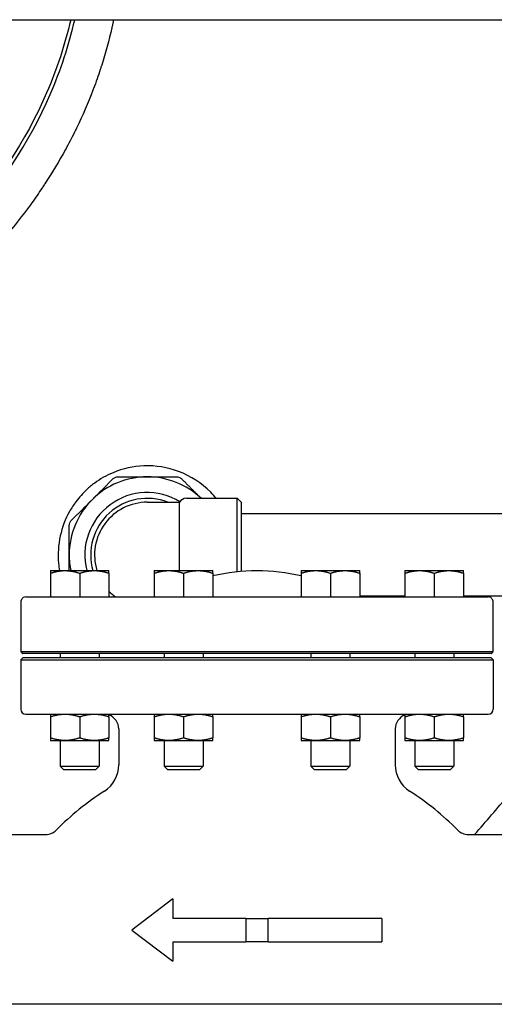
# Model space of a CAD drawing. Header units: inches. Extents: x 5 to 1128, y -85 to 748.
# Tile 572 of 656: x 946.51 to 954.11, y 288.86 to 304.61. Entities that reach past the tile are written whole.
import ezdxf

# ---------------------------------------------------------------- set-up
doc = ezdxf.new("R2010")
doc.units = ezdxf.units.IN
doc.header["$LTSCALE"] = 32
doc.header["$MEASUREMENT"] = 0
doc.layers.add('Visible (ANSI)', color=7, linetype='Continuous', lineweight=30)

msp = doc.modelspace()

# ---------------------------------------------------------------- linework, layer by layer
at = {"layer": 'Visible (ANSI)'}
for p, q in [((913.72578, 304.60867), (990.72578, 304.60867)), ((948.55578, 296.88992), (949.07253, 296.88992)), ((949.07253, 295.79617), (949.07253, 296.88992)), ((949.18078, 296.95242), (949.99328, 296.95242)), ((949.99328, 295.77557), (949.99328, 296.95242)), ((950.05578, 296.88992), (949.99328, 296.95242)), ((950.05578, 296.88992), (950.05578, 295.78128)), ((959.24186, 296.70367), (950.05578, 296.70367)), ((947.00492, 295.79617), (947.2393, 295.79617)), ((947.2393, 295.79617), (947.70805, 295.79617)), ((947.70805, 295.79617), (947.94242, 295.79617)), ((948.66686, 295.79617), (948.90124, 295.79617)), ((948.90124, 295.79617), (949.36999, 295.79617)), ((949.36999, 295.79617), (949.60436, 295.79617)), ((951.0172, 295.79617), (951.25158, 295.79617)), ((951.25158, 295.79617), (951.72033, 295.79617)), ((951.72033, 295.79617), (951.9547, 295.79617)), ((952.67914, 295.79617), (952.91352, 295.79617)), ((952.91352, 295.79617), (953.38227, 295.79617)), ((953.38227, 295.79617), (953.61664, 295.79617)), ((947.00492, 295.7543), (947.00492, 295.37429)), ((947.47367, 295.7543), (947.47367, 295.37429)), ((947.94242, 295.7543), (947.94242, 295.37429)), ((948.66686, 295.7543), (948.66686, 295.37429)), ((949.13561, 295.7543), (949.13561, 295.37429)), ((949.60436, 295.7543), (949.60436, 295.37429)), ((951.0172, 295.7543), (951.0172, 295.37429)), ((951.48595, 295.7543), (951.48595, 295.37429)), ((951.9547, 295.7543), (951.9547, 295.37429)), ((952.67914, 295.7543), (952.67914, 295.37429)), ((953.14789, 295.7543), (953.14789, 295.37429)), ((953.61664, 295.7543), (953.61664, 295.37429)), ((946.61, 295.37429), (954.01157, 295.37429)), ((952.67914, 295.38867), (951.9547, 295.38867)), ((958.19078, 295.38867), (953.61664, 295.38867)), ((946.53146, 295.29555), (946.53146, 294.50003)), ((954.09011, 294.50003), (954.09011, 295.29555)), ((946.57063, 294.40579), (946.53126, 294.36642)), ((946.53146, 294.50003), (954.09011, 294.50003)), ((954.05905, 294.46878), (946.56251, 294.46878)), ((946.57063, 294.40579), (954.05094, 294.40579)), ((947.16117, 294.46878), (947.16117, 294.40579)), ((947.78617, 294.46878), (947.78617, 294.40579)), ((948.82311, 294.46878), (948.82311, 294.40579)), ((949.44811, 294.46878), (949.44811, 294.40579)), ((951.17345, 294.46878), (951.17345, 294.40579)), ((951.79845, 294.46878), (951.79845, 294.40579)), ((952.83539, 294.46878), (952.83539, 294.40579)), ((953.46039, 294.46878), (953.46039, 294.40579)), ((954.05094, 294.40579), (954.09031, 294.36642)), ((946.53126, 294.36642), (954.09031, 294.36642)), ((946.53126, 294.36642), (946.53126, 293.57902)), ((954.09031, 294.36642), (954.09031, 293.57902)), ((946.61, 293.50028), (954.01157, 293.50028)), ((947.00492, 293.45841), (947.00492, 293.12027)), ((947.47367, 293.45841), (947.47367, 293.12027)), ((947.94242, 293.45841), (947.94242, 293.12027)), ((948.66686, 293.45841), (948.66686, 293.12027)), ((949.13561, 293.45841), (949.13561, 293.12027)), ((949.60436, 293.45841), (949.60436, 293.12027)), ((951.0172, 293.45841), (951.0172, 293.12027)), ((951.48595, 293.45841), (951.48595, 293.12027)), ((951.9547, 293.45841), (951.9547, 293.12027)), ((952.67914, 293.45841), (952.67914, 293.12027)), ((953.14789, 293.45841), (953.14789, 293.12027)), ((953.61664, 293.45841), (953.61664, 293.12027)), ((948.09818, 293.26406), (948.09818, 292.69032)), ((952.52338, 293.26406), (952.52338, 292.69032)), ((947.00492, 293.0784), (947.2393, 293.0784)), ((947.16117, 293.0784), (947.16117, 292.66839)), ((947.2393, 293.0784), (947.70805, 293.0784)), ((947.70805, 293.0784), (947.94242, 293.0784)), ((947.78617, 293.0784), (947.78617, 292.66839)), ((948.66686, 293.0784), (948.90124, 293.0784)), ((948.82311, 293.0784), (948.82311, 292.66839)), ((948.90124, 293.0784), (949.36999, 293.0784)), ((949.36999, 293.0784), (949.60436, 293.0784)), ((949.44811, 293.0784), (949.44811, 292.66839)), ((951.0172, 293.0784), (951.25158, 293.0784)), ((951.17345, 293.0784), (951.17345, 292.66839)), ((951.25158, 293.0784), (951.72033, 293.0784)), ((951.72033, 293.0784), (951.9547, 293.0784)), ((951.79845, 293.0784), (951.79845, 292.66839)), ((952.67914, 293.0784), (952.91352, 293.0784)), ((952.83539, 293.0784), (952.83539, 292.66839)), ((952.91352, 293.0784), (953.38227, 293.0784)), ((953.38227, 293.0784), (953.61664, 293.0784)), ((953.46039, 293.0784), (953.46039, 292.66839)), ((947.16117, 292.66839), (947.78617, 292.66839)), ((947.21527, 292.61429), (947.16117, 292.66839)), ((947.73207, 292.61429), (947.78617, 292.66839)), ((948.82311, 292.66839), (949.44811, 292.66839)), ((948.87721, 292.61429), (948.82311, 292.66839)), ((949.39401, 292.61429), (949.44811, 292.66839)), ((951.17345, 292.66839), (951.79845, 292.66839)), ((951.22755, 292.61429), (951.17345, 292.66839)), ((951.74435, 292.61429), (951.79845, 292.66839)), ((952.83539, 292.66839), (953.46039, 292.66839)), ((952.88949, 292.61429), (952.83539, 292.66839)), ((953.40629, 292.61429), (953.46039, 292.66839)), ((947.21527, 292.61429), (947.73207, 292.61429)), ((948.87721, 292.61429), (949.39401, 292.61429)), ((951.22755, 292.61429), (951.74435, 292.61429)), ((952.88949, 292.61429), (953.40629, 292.61429)), ((946.29478, 291.5757), (946.93115, 291.5757)), ((953.69042, 291.5757), (954.33178, 291.5757)), ((948.9624, 290.54617), (948.31078, 290.04617)), ((948.9624, 290.54617), (948.9624, 290.23367)), ((950.13321, 290.23367), (948.9624, 290.23367)), ((950.13321, 290.23367), (950.13321, 289.85867)), ((950.13321, 290.23367), (950.48835, 290.23367)), ((952.31078, 290.23367), (950.48835, 290.23367)), ((950.48835, 289.85867), (950.48835, 290.23367)), ((952.31078, 290.23367), (952.31078, 289.85867)), ((948.31078, 290.04617), (948.9624, 289.54617)), ((948.9624, 289.85867), (948.9624, 289.54617)), ((948.9624, 289.85867), (950.13321, 289.85867)), ((950.48835, 289.85867), (950.13321, 289.85867)), ((950.48835, 289.85867), (952.31078, 289.85867)), ((990.72578, 288.85867), (913.72578, 288.85867))]:
    msp.add_line(p, q, dxfattribs=at)
for centre, radius, start, end in [((948.55578, 296.04617), 1.25, 90, 135), ((948.55578, 296.04617), 1.25, 46.468848, 90), ((948.55578, 296.04617), 1.25, 135, 180), ((948.55578, 296.04617), 1, 58.50503, 194.477512), ((948.55578, 296.04617), 0.90625, 68.59665, 196.013394), ((948.55578, 296.04617), 0.84375, 90, 197.235285), ((949.18078, 296.82742), 0.125, 90, 150), ((948.55578, 296.04617), 1.25, 180, 191.536959), ((950.31078, 292.64201), 3.14961, 77.038973, 102.961027), ((946.61, 295.29555), 0.07874, 90, 119.999999), ((948.55578, 296.04617), 0.84375, 223.369057, 232.777866), ((948.55578, 296.04617), 0.90625, 227.405022, 227.849045), ((948.64248, 295.768), 0.3937, 270, 273.551374), ((951.97909, 295.768), 0.3937, 266.448626, 270), ((954.01157, 295.29555), 0.07874, 60.000001, 90), ((946.61, 293.57902), 0.07874, 180, 270), ((947.86196, 293.26406), 0.23622, 0, 70.086095), ((952.7596, 293.26406), 0.23622, 109.913905, 180), ((954.01157, 293.57902), 0.07874, 270, 0), ((947.59818, 292.69032), 0.5, 302.739227, 0), ((953.02338, 292.69032), 0.5, 180, 237.260773), ((950.31078, 288.47137), 4.51575, 122.739227, 135.333209), ((950.31078, 288.47137), 4.51575, 44.666791, 57.260773), ((937.55578, 306.04617), 21.75, 318.293959, 320.471703), ((946.93115, 291.81192), 0.23622, 270, 315.333209), ((953.69042, 291.81192), 0.23622, 224.666791, 270)]:
    msp.add_arc(centre, radius, start, end, dxfattribs=at)
for points, knots in [([(948.01561, 304.60867), (948.00802, 304.57199), (948.00015, 304.53537), (947.99199, 304.49883), (947.99067, 304.49289), (947.98933, 304.48695), (947.98799, 304.48102), (947.94245, 304.27935), (947.88827, 304.0799), (947.826, 303.88357), (947.82093, 303.86758), (947.8158, 303.85159), (947.81061, 303.83561), (947.80814, 303.828), (947.80565, 303.82038), (947.80315, 303.81277), (947.76985, 303.71135), (947.73422, 303.61027), (947.6965, 303.51018), (947.69314, 303.50129), (947.68978, 303.49241), (947.68639, 303.48353), (947.60745, 303.27647), (947.5194, 303.07318), (947.42309, 302.87456), (947.41784, 302.86373), (947.41257, 302.85293), (947.40727, 302.84213), (947.36147, 302.7488), (947.31385, 302.65651), (947.26452, 302.56535), (947.25843, 302.55411), (947.25232, 302.54288), (947.24619, 302.53168), (947.14365, 302.34441), (947.03388, 302.16198), (946.91789, 301.98505), (946.91382, 301.97886), (946.90975, 301.97267), (946.90568, 301.96648), (946.89866, 301.95585), (946.89163, 301.94523), (946.88457, 301.93464), (946.88105, 301.92936), (946.87753, 301.92408), (946.874, 301.91881), (946.81961, 301.83757), (946.76366, 301.75715), (946.70624, 301.67761), (946.69909, 301.66772), (946.69192, 301.65784), (946.68473, 301.64797), (946.55821, 301.47434), (946.42462, 301.30504), (946.28478, 301.14072), (946.27649, 301.13098), (946.26817, 301.12125), (946.25983, 301.11154), (946.19613, 301.03735), (946.13116, 300.96419), (946.06514, 300.89225), (946.05601, 300.88231), (946.04687, 300.87239), (946.0377, 300.86249), (945.89516, 300.70859), (945.74768, 300.56019), (945.59618, 300.41755), (945.5859, 300.40788), (945.57561, 300.39824), (945.56531, 300.38862), (945.52794, 300.35376), (945.49034, 300.31924), (945.45251, 300.28508), (945.41778, 300.25372), (945.3828, 300.2226), (945.34758, 300.19172), (945.33715, 300.18258), (945.3267, 300.17346), (945.31622, 300.16436), (945.1568, 300.02583), (944.99245, 299.89227), (944.82397, 299.76403), (944.81313, 299.75579), (944.80228, 299.74756), (944.79141, 299.73935), (944.73177, 299.69435), (944.67162, 299.65), (944.61101, 299.60634), (944.59062, 299.59165), (944.57018, 299.57704), (944.54969, 299.56251), (944.53867, 299.55469), (944.52763, 299.5469), (944.51658, 299.53913), (944.43496, 299.48172), (944.35252, 299.42554), (944.26938, 299.37059), (944.17315, 299.307), (944.07597, 299.24508), (943.97799, 299.18485), (943.96696, 299.17807), (943.95592, 299.17131), (943.94487, 299.16457), (943.8663, 299.11667), (943.78723, 299.06986), (943.70774, 299.02414), (943.69893, 299.01908), (943.69012, 299.01403), (943.68129, 299.00899), (943.67058, 299.00286), (943.65985, 298.99676), (943.64911, 298.99067), (943.46315, 298.88527), (943.27368, 298.78512), (943.08145, 298.69043), (943.07124, 298.6854), (943.06101, 298.68038), (943.05078, 298.67538), (942.96093, 298.63146), (942.87049, 298.58873), (942.77952, 298.54719), (942.76951, 298.54262), (942.75949, 298.53806), (942.74946, 298.53352), (942.55524, 298.44552), (942.35866, 298.36298), (942.16038, 298.28593), (942.15102, 298.28229), (942.14166, 298.27867), (942.1323, 298.27506), (942.0365, 298.23811), (941.94031, 298.20244), (941.8438, 298.16806), (941.83504, 298.16493), (941.82627, 298.16182), (941.8175, 298.15872), (941.79749, 298.15164), (941.77746, 298.14462), (941.75742, 298.13765), (941.57269, 298.0734), (941.3862, 298.01359), (941.19829, 297.95822), (941.19097, 297.95607), (941.18364, 297.95392), (941.17632, 297.95177), (941.09199, 297.9271), (941.00737, 297.90331), (940.9225, 297.88043), (940.90501, 297.87571), (940.8875, 297.87103), (940.86999, 297.86639), (940.86332, 297.86462), (940.85664, 297.86286), (940.84997, 297.8611), (940.63602, 297.80479), (940.42053, 297.75415), (940.20398, 297.70919), (940.19843, 297.70804), (940.19288, 297.70689), (940.18733, 297.70574), (940.08076, 297.68376), (939.97394, 297.66316), (939.86692, 297.64392), (939.8619, 297.64302), (939.85687, 297.64212), (939.85185, 297.64122), (939.79646, 297.63133), (939.74103, 297.62181), (939.68555, 297.61265), (939.51953, 297.58526), (939.35295, 297.56111), (939.18598, 297.5402), (939.18225, 297.53973), (939.17851, 297.53926), (939.17478, 297.5388), (939.06426, 297.52506), (938.95357, 297.51274), (938.84276, 297.50184), (938.83976, 297.50154), (938.83675, 297.50125), (938.83375, 297.50095), (938.60725, 297.47882), (938.38027, 297.46262), (938.1529, 297.4523), (938.15151, 297.45223), (938.15012, 297.45217), (938.14873, 297.45211), (938.03485, 297.44698), (937.9209, 297.44332), (937.80692, 297.44115), (937.80633, 297.44114), (937.80575, 297.44113), (937.80516, 297.44112), (937.72168, 297.43954), (937.63818, 297.43875), (937.55468, 297.43876), (937.40899, 297.43877), (937.26328, 297.4412), (937.11764, 297.44604), (937.11662, 297.44608), (937.1156, 297.44611), (937.11457, 297.44615), (937.00109, 297.44995), (936.88765, 297.45522), (936.7743, 297.46196), (936.77249, 297.46207), (936.77068, 297.46218), (936.76887, 297.46228), (936.54213, 297.47586), (936.31575, 297.49532), (936.09008, 297.52066), (936.08676, 297.52104), (936.08344, 297.52141), (936.08012, 297.52179), (935.96986, 297.53426), (935.85976, 297.54813), (935.74988, 297.56342), (935.74583, 297.56398), (935.74179, 297.56455), (935.73774, 297.56511), (935.63304, 297.57978), (935.52854, 297.59572), (935.42427, 297.61294), (935.30197, 297.63314), (935.17986, 297.65512), (935.05802, 297.6789), (935.05262, 297.67995), (935.04721, 297.68101), (935.04181, 297.68207), (934.93004, 297.70403), (934.8185, 297.7275), (934.70728, 297.75247), (934.70125, 297.75382), (934.69522, 297.75518), (934.6892, 297.75654), (934.52168, 297.79442), (934.35491, 297.83571), (934.18906, 297.88043), (934.13115, 297.89605), (934.07335, 297.91208), (934.01566, 297.92854), (934.00833, 297.93063), (934.00099, 297.93273), (933.99366, 297.93484), (933.88715, 297.96543), (933.78106, 297.99746), (933.67545, 298.03092), (933.66746, 298.03345), (933.65948, 298.03599), (933.6515, 298.03853), (933.55085, 298.07065), (933.45065, 298.10405), (933.35097, 298.13875), (933.23619, 298.17871), (933.12183, 298.22046), (933.00803, 298.264), (932.99879, 298.26754), (932.98954, 298.27109), (932.9803, 298.27466), (932.88008, 298.3133), (932.78029, 298.35334), (932.68103, 298.39477), (932.67135, 298.3988), (932.66168, 298.40286), (932.65202, 298.40692), (932.44638, 298.4934), (932.24303, 298.58587), (932.04271, 298.68423), (932.03245, 298.68927), (932.0222, 298.69432), (932.01196, 298.69939), (931.91808, 298.74584), (931.82488, 298.79359), (931.73243, 298.84262), (931.72192, 298.84819), (931.71142, 298.85379), (931.70093, 298.85939), (931.59992, 298.91338), (931.49981, 298.9689), (931.40071, 299.02594), (931.30284, 299.08226), (931.20564, 299.14024), (931.10922, 299.19986), (931.09823, 299.20666), (931.08725, 299.21348), (931.07628, 299.22032), (930.99769, 299.26931), (930.91964, 299.31941), (930.84219, 299.37059), (930.82721, 299.38049), (930.81226, 299.39042), (930.79733, 299.4004), (930.7864, 299.4077), (930.77548, 299.41503), (930.76458, 299.42238), (930.67539, 299.48247), (930.58703, 299.54403), (930.49966, 299.60698), (930.39827, 299.68004), (930.29821, 299.75498), (930.19965, 299.83175), (930.18918, 299.8399), (930.17872, 299.84808), (930.16829, 299.85627), (930.08289, 299.92334), (929.99863, 299.99178), (929.91564, 300.06155), (929.90528, 300.07026), (929.89493, 300.07899), (929.88461, 300.08774), (929.80801, 300.15267), (929.73251, 300.21874), (929.65817, 300.28589), (929.56371, 300.37121), (929.47068, 300.45871), (929.37929, 300.54831), (929.36901, 300.55839), (929.35875, 300.5685), (929.34852, 300.57863), (929.27333, 300.65304), (929.19929, 300.72889), (929.12652, 300.80613), (929.11666, 300.81659), (929.10682, 300.82708), (929.09701, 300.83759), (928.94349, 301.00211), (928.79573, 301.17284), (928.65482, 301.34926), (928.64633, 301.35989), (928.63787, 301.37054), (928.62943, 301.3812), (928.56384, 301.46413), (928.49977, 301.54829), (928.4373, 301.63363), (928.4296, 301.64416), (928.42192, 301.6547), (928.41426, 301.66526), (928.35354, 301.74904), (928.29449, 301.83378), (928.23718, 301.9194), (928.22249, 301.94134), (928.2079, 301.96337), (928.1934, 301.98548), (928.1855, 301.99753), (928.17763, 302.00961), (928.16979, 302.02171)], [0.237630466, 0.237630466, 0.237630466, 0.237630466, 0.239451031, 0.239451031, 0.239451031, 0.239746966, 0.239746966, 0.239746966, 0.249800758, 0.249800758, 0.249800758, 0.250619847, 0.250619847, 0.250619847, 0.251010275, 0.251010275, 0.251010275, 0.256212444, 0.256212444, 0.256212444, 0.256674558, 0.256674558, 0.256674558, 0.267453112, 0.267453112, 0.267453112, 0.268040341, 0.268040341, 0.268040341, 0.273118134, 0.273118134, 0.273118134, 0.273744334, 0.273744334, 0.273744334, 0.2842074, 0.2842074, 0.2842074, 0.284573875, 0.284573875, 0.284573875, 0.285204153, 0.285204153, 0.285204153, 0.285518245, 0.285518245, 0.285518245, 0.290360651, 0.290360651, 0.290360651, 0.290963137, 0.290963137, 0.290963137, 0.301564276, 0.301564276, 0.301564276, 0.302193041, 0.302193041, 0.302193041, 0.306996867, 0.306996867, 0.306996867, 0.307660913, 0.307660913, 0.307660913, 0.317986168, 0.317986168, 0.317986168, 0.318686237, 0.318686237, 0.318686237, 0.321223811, 0.321223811, 0.321223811, 0.323553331, 0.323553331, 0.323553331, 0.324243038, 0.324243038, 0.324243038, 0.334743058, 0.334743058, 0.334743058, 0.335418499, 0.335418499, 0.335418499, 0.339123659, 0.339123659, 0.339123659, 0.340369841, 0.340369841, 0.340369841, 0.341040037, 0.341040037, 0.341040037, 0.345990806, 0.345990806, 0.345990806, 0.351720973, 0.351720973, 0.351720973, 0.352365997, 0.352365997, 0.352365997, 0.356952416, 0.356952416, 0.356952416, 0.35746054, 0.35746054, 0.35746054, 0.358077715, 0.358077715, 0.358077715, 0.368763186, 0.368763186, 0.368763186, 0.369331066, 0.369331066, 0.369331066, 0.374317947, 0.374317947, 0.374317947, 0.374866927, 0.374866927, 0.374866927, 0.385500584, 0.385500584, 0.385500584, 0.386002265, 0.386002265, 0.386002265, 0.391135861, 0.391135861, 0.391135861, 0.391602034, 0.391602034, 0.391602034, 0.392666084, 0.392666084, 0.392666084, 0.402474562, 0.402474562, 0.402474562, 0.40285663, 0.40285663, 0.40285663, 0.407256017, 0.407256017, 0.407256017, 0.408162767, 0.408162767, 0.408162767, 0.408508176, 0.408508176, 0.408508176, 0.419580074, 0.419580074, 0.419580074, 0.419863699, 0.419863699, 0.419863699, 0.425311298, 0.425311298, 0.425311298, 0.425566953, 0.425566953, 0.425566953, 0.428385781, 0.428385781, 0.428385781, 0.436820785, 0.436820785, 0.436820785, 0.437009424, 0.437009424, 0.437009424, 0.442592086, 0.442592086, 0.442592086, 0.442743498, 0.442743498, 0.442743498, 0.454154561, 0.454154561, 0.454154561, 0.454224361, 0.454224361, 0.454224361, 0.459939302, 0.459939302, 0.459939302, 0.459968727, 0.459968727, 0.459968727, 0.464154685, 0.464154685, 0.464154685, 0.471458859, 0.471458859, 0.471458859, 0.471510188, 0.471510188, 0.471510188, 0.477201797, 0.477201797, 0.477201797, 0.477292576, 0.477292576, 0.477292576, 0.488678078, 0.488678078, 0.488678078, 0.488845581, 0.488845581, 0.488845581, 0.494409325, 0.494409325, 0.494409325, 0.494614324, 0.494614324, 0.494614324, 0.499916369, 0.499916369, 0.499916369, 0.506135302, 0.506135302, 0.506135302, 0.506411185, 0.506411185, 0.506411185, 0.512117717, 0.512117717, 0.512117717, 0.512427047, 0.512427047, 0.512427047, 0.521024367, 0.521024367, 0.521024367, 0.524026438, 0.524026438, 0.524026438, 0.524408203, 0.524408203, 0.524408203, 0.529954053, 0.529954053, 0.529954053, 0.530373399, 0.530373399, 0.530373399, 0.535662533, 0.535662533, 0.535662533, 0.541752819, 0.541752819, 0.541752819, 0.542247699, 0.542247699, 0.542247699, 0.547615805, 0.547615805, 0.547615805, 0.548139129, 0.548139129, 0.548139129, 0.559271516, 0.559271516, 0.559271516, 0.55984166, 0.55984166, 0.55984166, 0.565066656, 0.565066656, 0.565066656, 0.565660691, 0.565660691, 0.565660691, 0.571379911, 0.571379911, 0.571379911, 0.577027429, 0.577027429, 0.577027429, 0.577671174, 0.577671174, 0.577671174, 0.582282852, 0.582282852, 0.582282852, 0.583174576, 0.583174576, 0.583174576, 0.583827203, 0.583827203, 0.583827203, 0.589165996, 0.589165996, 0.589165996, 0.595361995, 0.595361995, 0.595361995, 0.596020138, 0.596020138, 0.596020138, 0.601406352, 0.601406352, 0.601406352, 0.60207884, 0.60207884, 0.60207884, 0.607068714, 0.607068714, 0.607068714, 0.61340896, 0.61340896, 0.61340896, 0.614122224, 0.614122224, 0.614122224, 0.619359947, 0.619359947, 0.619359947, 0.620069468, 0.620069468, 0.620069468, 0.631171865, 0.631171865, 0.631171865, 0.631840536, 0.631840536, 0.631840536, 0.637038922, 0.637038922, 0.637038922, 0.637680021, 0.637680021, 0.637680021, 0.642765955, 0.642765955, 0.642765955, 0.64406947, 0.64406947, 0.64406947, 0.644779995, 0.644779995, 0.644779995, 0.644779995]), ([(928.82227, 302.13969), (929.18165, 301.62394), (929.60998, 301.14413), (930.68538, 300.18146), (931.35973, 299.72049), (932.92002, 298.90946), (933.82194, 298.58068), (935.68406, 298.14948), (936.64269, 298.04282), (938.62751, 298.04992), (939.65344, 298.18012), (941.59335, 298.67948), (942.50899, 299.0439), (944.19058, 299.9945), (944.95211, 300.58624), (946.18348, 301.91195), (946.66594, 302.63747), (947.17012, 303.80089), (947.30143, 304.20143), (947.39388, 304.6088)], [-5.78661752, -5.78661752, -5.78661752, -5.78661752, -5.56784523, -5.56784523, -5.30152743, -5.30152743, -5.00175331, -5.00175331, -4.70778552, -4.70778552, -4.3927688, -4.3927688, -4.08388685, -4.08388685, -3.76720646, -3.76720646, -3.466689, -3.466689, -3.31623216, -3.31623216, -3.31623216, -3.31623216]), ([(947.32978, 304.60879), (947.23839, 304.21004), (947.10936, 303.81788), (946.6116, 302.66924), (946.13321, 301.94967), (944.91104, 300.63385), (944.15465, 300.04599), (942.48328, 299.10116), (941.57272, 298.73871), (939.643, 298.24197), (938.62218, 298.11241), (936.64723, 298.10534), (935.69336, 298.21148), (933.84093, 298.64043), (932.94394, 298.96746), (931.39292, 299.77368), (930.72291, 300.23174), (929.64581, 301.19593), (929.2137, 301.68218), (928.85308, 302.20495)], [3.31795097, 3.31795097, 3.31795097, 3.31795097, 3.466689, 3.466689, 3.76720646, 3.76720646, 4.08388685, 4.08388685, 4.3927688, 4.3927688, 4.70778552, 4.70778552, 5.00175331, 5.00175331, 5.30152743, 5.30152743, 5.56784523, 5.56784523, 5.79082229, 5.79082229, 5.79082229, 5.79082229]), ([(949.65692, 296.95242), (949.62948, 296.98577), (949.60052, 297.01786), (949.42603, 297.19443), (949.25083, 297.30882), (948.88072, 297.44722), (948.6919, 297.47883), (948.33264, 297.46453), (948.16596, 297.42869), (947.90396, 297.31954), (947.80529, 297.26414), (947.6682, 297.16383), (947.62467, 297.12785), (947.55258, 297.06064), (947.52311, 297.03062), (947.46595, 296.96701), (947.4384, 296.93339), (947.37537, 296.84883), (947.34164, 296.79682), (947.24229, 296.61939), (947.19257, 296.48747), (947.13088, 296.2063), (947.12239, 296.05882), (947.13944, 295.87474), (947.1448, 295.83522), (947.15175, 295.79617)], [9.23315302, 9.23315302, 9.23315302, 9.23315302, 9.59872063, 9.59872063, 11.33277754, 11.33277754, 12.88095349, 12.88095349, 14.21729434, 14.21729434, 15.08821598, 15.08821598, 15.52040931, 15.52040931, 15.84179652, 15.84179652, 16.17385101, 16.17385101, 16.64834437, 16.64834437, 17.73518733, 17.73518733, 18.90076369, 18.90076369, 19.22333975, 19.22333975, 19.22333975, 19.22333975]), ([(948.0014, 297.25956), (948.01316, 297.27131), (948.02737, 297.28061), (948.05655, 297.2927), (948.07317, 297.29617), (948.08979, 297.29617)], [1.299728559, 1.299728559, 1.299728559, 1.299728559, 1.420078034, 1.420078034, 1.540427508, 1.540427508, 1.540427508, 1.540427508]), ([(949.02177, 297.29617), (949.03839, 297.29617), (949.05502, 297.2927), (949.0842, 297.28061), (949.09841, 297.27131), (949.11016, 297.25956)], [1.299728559, 1.299728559, 1.299728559, 1.299728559, 1.420078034, 1.420078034, 1.540427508, 1.540427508, 1.540427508, 1.540427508]), ([(947.30578, 296.51216), (947.30578, 296.52878), (947.30925, 296.5454), (947.32134, 296.57459), (947.33064, 296.58879), (947.34239, 296.60055)], [1.299728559, 1.299728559, 1.299728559, 1.299728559, 1.420078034, 1.420078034, 1.540427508, 1.540427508, 1.540427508, 1.540427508]), ([(946.57063, 295.36375), (946.56355, 295.35966), (946.55633, 295.35378), (946.54505, 295.3408), (946.53931, 295.33136), (946.53327, 295.31432), (946.53146, 295.30423), (946.53146, 295.29555)], [-0.222833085, -0.222833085, -0.222833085, -0.222833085, -0.145224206, -0.145224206, -0.066111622, -0.066111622, 0, 0, 0, 0]), ([(954.09011, 295.29555), (954.09011, 295.30423), (954.0883, 295.31432), (954.08226, 295.33136), (954.07651, 295.3408), (954.06523, 295.35378), (954.05802, 295.35966), (954.05094, 295.36375)], [0, 0, 0, 0, 0.066111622, 0.066111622, 0.145224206, 0.145224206, 0.222833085, 0.222833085, 0.222833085, 0.222833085])]:
    msp.add_open_spline(points, degree=3, knots=knots, dxfattribs=at)
for points, weights in [([(947.6719, 296.93005), (947.83129, 297.08945), (948.0014, 297.25956)], [1, 1.05512060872, 1.07707509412]), ([(948.08979, 297.29617), (948.33036, 297.29617), (948.55578, 297.29617)], [1.07707509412, 1.05512060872, 1]), ([(948.55578, 297.29617), (948.7812, 297.29617), (949.02177, 297.29617)], [1, 1.05512060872, 1.07707509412]), ([(949.11016, 297.25956), (949.2687, 297.10102), (949.4173, 296.95242)], [1.07707509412, 1.05658562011, 1.00720865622]), ([(947.34239, 296.60055), (947.5125, 296.77066), (947.6719, 296.93005)], [1.07707509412, 1.05512060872, 1]), ([(947.30578, 296.04617), (947.30578, 296.27159), (947.30578, 296.51216)], [1, 1.05512060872, 1.07707509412]), ([(947.30578, 295.79617), (947.30578, 295.9224), (947.30578, 296.04617)], [1.04954376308, 1.02953207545, 1]), ([(947.00492, 295.79617), (947.00492, 295.79617), (947.00492, 295.7543)], [1, 1.04314139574, 1.01001874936]), ([(947.00492, 295.7543), (947.13052, 295.79617), (947.2393, 295.79617)], [1.01001874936, 1.04314139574, 1]), ([(947.2393, 295.79617), (947.34807, 295.79617), (947.47367, 295.7543)], [1, 1.04314139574, 1.01001874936]), ([(947.47367, 295.7543), (947.59927, 295.79617), (947.70805, 295.79617)], [1.01001874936, 1.04314139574, 1]), ([(947.70805, 295.79617), (947.81682, 295.79617), (947.94242, 295.7543)], [1, 1.04314139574, 1.01001874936]), ([(947.94242, 295.7543), (947.94242, 295.79617), (947.94242, 295.79617)], [1.01001874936, 1.04314139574, 1]), ([(948.66686, 295.79617), (948.66686, 295.79617), (948.66686, 295.7543)], [1, 1.04314139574, 1.01001874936]), ([(948.66686, 295.7543), (948.79246, 295.79617), (948.90124, 295.79617)], [1.01001874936, 1.04314139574, 1]), ([(948.90124, 295.79617), (949.01001, 295.79617), (949.13561, 295.7543)], [1, 1.04314139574, 1.01001874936]), ([(949.13561, 295.7543), (949.26121, 295.79617), (949.36999, 295.79617)], [1.01001874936, 1.04314139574, 1]), ([(949.36999, 295.79617), (949.47876, 295.79617), (949.60436, 295.7543)], [1, 1.04314139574, 1.01001874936]), ([(949.60436, 295.7543), (949.60436, 295.79617), (949.60436, 295.79617)], [1.01001874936, 1.04314139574, 1]), ([(951.0172, 295.79617), (951.0172, 295.79617), (951.0172, 295.7543)], [1, 1.04314139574, 1.01001874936]), ([(951.0172, 295.7543), (951.1428, 295.79617), (951.25158, 295.79617)], [1.01001874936, 1.04314139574, 1]), ([(951.25158, 295.79617), (951.36035, 295.79617), (951.48595, 295.7543)], [1, 1.04314139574, 1.01001874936]), ([(951.48595, 295.7543), (951.61155, 295.79617), (951.72033, 295.79617)], [1.01001874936, 1.04314139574, 1]), ([(951.72033, 295.79617), (951.8291, 295.79617), (951.9547, 295.7543)], [1, 1.04314139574, 1.01001874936]), ([(951.9547, 295.7543), (951.9547, 295.79617), (951.9547, 295.79617)], [1.01001874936, 1.04314139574, 1]), ([(952.67914, 295.79617), (952.67914, 295.79617), (952.67914, 295.7543)], [1, 1.04314139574, 1.01001874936]), ([(952.67914, 295.7543), (952.80474, 295.79617), (952.91352, 295.79617)], [1.01001874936, 1.04314139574, 1]), ([(952.91352, 295.79617), (953.02229, 295.79617), (953.14789, 295.7543)], [1, 1.04314139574, 1.01001874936]), ([(953.14789, 295.7543), (953.27349, 295.79617), (953.38227, 295.79617)], [1.01001874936, 1.04314139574, 1]), ([(953.38227, 295.79617), (953.49104, 295.79617), (953.61664, 295.7543)], [1, 1.04314139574, 1.01001874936]), ([(953.61664, 295.7543), (953.61664, 295.79617), (953.61664, 295.79617)], [1.01001874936, 1.04314139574, 1]), ([(946.53146, 294.50003), (946.54705, 294.48428), (946.56251, 294.46878)], [1.00077713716, 1.00040551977, 1]), ([(954.05905, 294.46878), (954.07452, 294.48428), (954.09011, 294.50003)], [1, 1.00040551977, 1.00077713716]), ([(947.00492, 293.50028), (947.00492, 293.50028), (947.00492, 293.45841)], [1, 1.04314139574, 1.01001874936]), ([(947.00492, 293.45841), (947.13052, 293.50028), (947.2393, 293.50028)], [1.01001874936, 1.04314139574, 1]), ([(947.2393, 293.50028), (947.34807, 293.50028), (947.47367, 293.45841)], [1, 1.04314139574, 1.01001874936]), ([(947.47367, 293.45841), (947.59927, 293.50028), (947.70805, 293.50028)], [1.01001874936, 1.04314139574, 1]), ([(947.70805, 293.50028), (947.81682, 293.50028), (947.94242, 293.45841)], [1, 1.04314139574, 1.01001874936]), ([(947.94242, 293.45841), (947.94242, 293.50028), (947.94242, 293.50028)], [1.01001874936, 1.04314139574, 1]), ([(948.66686, 293.50028), (948.66686, 293.50028), (948.66686, 293.45841)], [1, 1.04314139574, 1.01001874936]), ([(948.66686, 293.45841), (948.79246, 293.50028), (948.90124, 293.50028)], [1.01001874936, 1.04314139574, 1]), ([(948.90124, 293.50028), (949.01001, 293.50028), (949.13561, 293.45841)], [1, 1.04314139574, 1.01001874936]), ([(949.13561, 293.45841), (949.26121, 293.50028), (949.36999, 293.50028)], [1.01001874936, 1.04314139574, 1]), ([(949.36999, 293.50028), (949.47876, 293.50028), (949.60436, 293.45841)], [1, 1.04314139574, 1.01001874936]), ([(949.60436, 293.45841), (949.60436, 293.50028), (949.60436, 293.50028)], [1.01001874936, 1.04314139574, 1]), ([(951.0172, 293.50028), (951.0172, 293.50028), (951.0172, 293.45841)], [1, 1.04314139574, 1.01001874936]), ([(951.0172, 293.45841), (951.1428, 293.50028), (951.25158, 293.50028)], [1.01001874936, 1.04314139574, 1]), ([(951.25158, 293.50028), (951.36035, 293.50028), (951.48595, 293.45841)], [1, 1.04314139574, 1.01001874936]), ([(951.48595, 293.45841), (951.61155, 293.50028), (951.72033, 293.50028)], [1.01001874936, 1.04314139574, 1]), ([(951.72033, 293.50028), (951.8291, 293.50028), (951.9547, 293.45841)], [1, 1.04314139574, 1.01001874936]), ([(951.9547, 293.45841), (951.9547, 293.50028), (951.9547, 293.50028)], [1.01001874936, 1.04314139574, 1]), ([(952.67914, 293.50028), (952.67914, 293.50028), (952.67914, 293.45841)], [1, 1.04314139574, 1.01001874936]), ([(952.67914, 293.45841), (952.80474, 293.50028), (952.91352, 293.50028)], [1.01001874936, 1.04314139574, 1]), ([(952.91352, 293.50028), (953.02229, 293.50028), (953.14789, 293.45841)], [1, 1.04314139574, 1.01001874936]), ([(953.14789, 293.45841), (953.27349, 293.50028), (953.38227, 293.50028)], [1.01001874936, 1.04314139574, 1]), ([(953.38227, 293.50028), (953.49104, 293.50028), (953.61664, 293.45841)], [1, 1.04314139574, 1.01001874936]), ([(953.61664, 293.45841), (953.61664, 293.50028), (953.61664, 293.50028)], [1.01001874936, 1.04314139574, 1]), ([(947.00492, 293.12027), (947.00492, 293.0784), (947.00492, 293.0784)], [1.01001874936, 1.04314139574, 1]), ([(947.2393, 293.0784), (947.13052, 293.0784), (947.00492, 293.12027)], [1, 1.04314139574, 1.01001874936]), ([(947.47367, 293.12027), (947.34807, 293.0784), (947.2393, 293.0784)], [1.01001874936, 1.04314139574, 1]), ([(947.70805, 293.0784), (947.59927, 293.0784), (947.47367, 293.12027)], [1, 1.04314139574, 1.01001874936]), ([(947.94242, 293.12027), (947.81682, 293.0784), (947.70805, 293.0784)], [1.01001874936, 1.04314139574, 1]), ([(947.94242, 293.0784), (947.94242, 293.0784), (947.94242, 293.12027)], [1, 1.04314139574, 1.01001874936]), ([(948.66686, 293.12027), (948.66686, 293.0784), (948.66686, 293.0784)], [1.01001874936, 1.04314139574, 1]), ([(948.90124, 293.0784), (948.79246, 293.0784), (948.66686, 293.12027)], [1, 1.04314139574, 1.01001874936]), ([(949.13561, 293.12027), (949.01001, 293.0784), (948.90124, 293.0784)], [1.01001874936, 1.04314139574, 1]), ([(949.36999, 293.0784), (949.26121, 293.0784), (949.13561, 293.12027)], [1, 1.04314139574, 1.01001874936]), ([(949.60436, 293.12027), (949.47876, 293.0784), (949.36999, 293.0784)], [1.01001874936, 1.04314139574, 1]), ([(949.60436, 293.0784), (949.60436, 293.0784), (949.60436, 293.12027)], [1, 1.04314139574, 1.01001874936]), ([(951.0172, 293.12027), (951.0172, 293.0784), (951.0172, 293.0784)], [1.01001874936, 1.04314139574, 1]), ([(951.25158, 293.0784), (951.1428, 293.0784), (951.0172, 293.12027)], [1, 1.04314139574, 1.01001874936]), ([(951.48595, 293.12027), (951.36035, 293.0784), (951.25158, 293.0784)], [1.01001874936, 1.04314139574, 1]), ([(951.72033, 293.0784), (951.61155, 293.0784), (951.48595, 293.12027)], [1, 1.04314139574, 1.01001874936]), ([(951.9547, 293.12027), (951.8291, 293.0784), (951.72033, 293.0784)], [1.01001874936, 1.04314139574, 1]), ([(951.9547, 293.0784), (951.9547, 293.0784), (951.9547, 293.12027)], [1, 1.04314139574, 1.01001874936]), ([(952.67914, 293.12027), (952.67914, 293.0784), (952.67914, 293.0784)], [1.01001874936, 1.04314139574, 1]), ([(952.91352, 293.0784), (952.80474, 293.0784), (952.67914, 293.12027)], [1, 1.04314139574, 1.01001874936]), ([(953.14789, 293.12027), (953.02229, 293.0784), (952.91352, 293.0784)], [1.01001874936, 1.04314139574, 1]), ([(953.38227, 293.0784), (953.27349, 293.0784), (953.14789, 293.12027)], [1, 1.04314139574, 1.01001874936]), ([(953.61664, 293.12027), (953.49104, 293.0784), (953.38227, 293.0784)], [1.01001874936, 1.04314139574, 1]), ([(953.61664, 293.0784), (953.61664, 293.0784), (953.61664, 293.12027)], [1, 1.04314139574, 1.01001874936])]:
    msp.add_rational_spline(points, weights, degree=2, dxfattribs=at)

doc.saveas('drawing.dxf')
